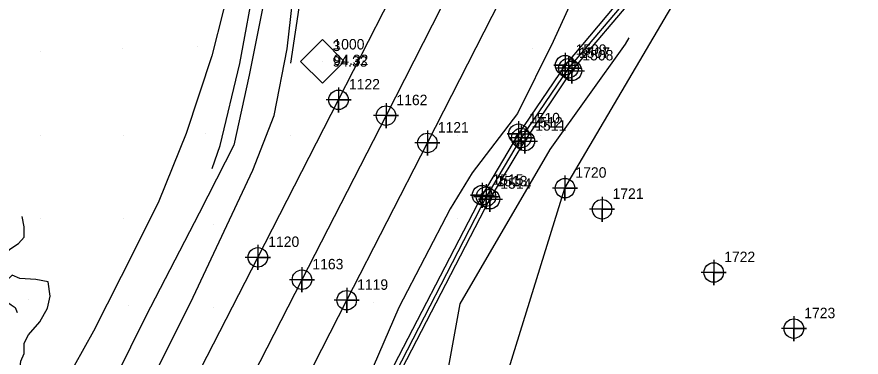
# Model space of a CAD drawing. Extents: x 2062781 to 2066835, y 358981 to 366501.
# Drawn here: x 2063909.5 to 2064112, y 361262.2 to 361343.8 of the extents above; entities that cross this region are included whole.
import ezdxf

# ---------------------------------------------------------------- set-up
doc = ezdxf.new("R2010")
doc.units = 0
for name, color, linetype in [('COGO Default Point Elevation', 7, 'Continuous'), ('COGO Default Point Number', 7, 'Continuous'), ('CTL Supplemental Horizontal and Vertical CELL', 7, 'Continuous'), ('CTL Supplemental Horizontal and Vertical Cogo Elevation', 7, 'Continuous'), ('CTL Supplemental Horizontal and Vertical Cogo Number', 7, 'Continuous'), ('Exist DTM Breakline', 7, 'Continuous'), ('Exist DTM Breakline Cogo Number', 7, 'Continuous'), ('Exist DTM Breakline Cogo Point CELL', 7, 'Continuous'), ('Exist DTM Crownline', 7, 'Continuous'), ('Exist DTM Crownline Cogo Number', 7, 'Continuous'), ('Exist DTM Crownline Cogo Point CELL', 7, 'Continuous'), ('Exist DTM Regular Point CELL', 7, 'Continuous'), ('Exist DTM Regular Point Cogo Number', 7, 'Continuous'), ('Exist DTM Ridgeline', 7, 'Continuous'), ('Exist DTM Ridgeline Cogo Number', 7, 'Continuous'), ('Exist DTM Ridgeline Cogo Point CELL', 7, 'Continuous'), ('Exist Roads Curbs', 7, 'Continuous'), ('Exist Roads Curbs Cogo Number', 7, 'Continuous'), ('Exist Roads Curbs Cogo Point CELL', 7, 'Continuous'), ('Exist Roads EOP', 7, 'Continuous'), ('Exist Roads EOP Cogo Number', 7, 'Continuous'), ('Exist Roads EOP Cogo Point CELL', 7, 'Continuous'), ('PH Exist DTM Breakline', 7, 'Continuous'), ('PH Exist DTM Point', 7, 'Continuous')]:
    doc.layers.add(name, color=color, linetype=linetype)

msp = doc.modelspace()

# ---------------------------------------------------------------- linework, layer by layer
at = {"layer": 'CTL Supplemental Horizontal and Vertical CELL'}
msp.add_line((2063982.72, 361333.09), (2063982.72, 361333.09), dxfattribs=at)
msp.add_lwpolyline([(2063977.51, 361333.11), (2063982.75, 361338.35), (2063988, 361333.1), (2063982.76, 361327.86)], close=True, dxfattribs=at)
at = {"layer": 'Exist DTM Breakline'}
msp.add_lwpolyline([(2064057.56, 361350.08), (2064041.78, 361331.46), (2064030.47, 361314.75), (2064022.01, 361300.66), (2063997.63, 361253.31), (2063965.85, 361191.78), (2063927.22, 361115.25), (2063891.78, 361046.28), (2063870.34, 361004.8)], dxfattribs=at)
at = {"layer": 'Exist DTM Breakline Cogo Point CELL'}
for points in [[(2064041.78, 361334.46), (2064041.78, 361328.46), (2064041.78, 361331.46), (2064044.78, 361331.46), (2064038.78, 361331.46)], [(2064041.78, 361334.46), (2064041.78, 361328.46), (2064041.78, 361331.46), (2064044.78, 361331.46), (2064038.78, 361331.46)], [(2064041.78, 361334.46), (2064041.78, 361328.46), (2064041.78, 361331.46), (2064044.78, 361331.46), (2064038.78, 361331.46)], [(2064030.47, 361317.75), (2064030.47, 361311.75), (2064030.47, 361314.75), (2064033.47, 361314.75), (2064027.47, 361314.75)], [(2064030.47, 361317.75), (2064030.47, 361311.75), (2064030.47, 361314.75), (2064033.47, 361314.75), (2064027.47, 361314.75)], [(2064030.47, 361317.75), (2064030.47, 361311.75), (2064030.47, 361314.75), (2064033.47, 361314.75), (2064027.47, 361314.75)], [(2064022.01, 361303.66), (2064022.01, 361297.66), (2064022.01, 361300.66), (2064025.01, 361300.66), (2064019.01, 361300.66)], [(2064022.01, 361303.66), (2064022.01, 361297.66), (2064022.01, 361300.66), (2064025.01, 361300.66), (2064019.01, 361300.66)], [(2064022.01, 361303.66), (2064022.01, 361297.66), (2064022.01, 361300.66), (2064025.01, 361300.66), (2064019.01, 361300.66)]]:
    msp.add_lwpolyline(points, dxfattribs=at)
for centre in [(2064041.78, 361331.46), (2064041.78, 361331.46), (2064041.78, 361331.46), (2064030.47, 361314.75), (2064030.47, 361314.75), (2064030.47, 361314.75), (2064022.01, 361300.66), (2064022.01, 361300.66), (2064022.01, 361300.66)]:
    msp.add_circle(centre, 2.34, dxfattribs=at)
at = {"layer": 'Exist DTM Crownline'}
msp.add_lwpolyline([(2064265.44, 361845.69), (2064239.97, 361795.64), (2064213.32, 361743.86), (2064188.56, 361695.08), (2064163.47, 361645.6), (2064134.87, 361589.21), (2064123.65, 361567.03), (2064102.77, 361525.75), (2064081.5, 361483.76), (2064060.49, 361443.22), (2064039.79, 361402.12), (2064017.95, 361359.29), (2063998.02, 361320.11), (2063977.86, 361280.75), (2063957.66, 361241.43), (2063938.49, 361203.85), (2063917.61, 361163.02), (2063896.2, 361120.91), (2063873.97, 361077.23), (2063852.93, 361035.55), (2063832.77, 360995.69), (2063813.38, 360956.99), (2063791.84, 360915.2), (2063771.3, 360874.47)], dxfattribs=at)
at = {"layer": 'Exist DTM Crownline Cogo Point CELL'}
for points in [[(2063998.02, 361323.11), (2063998.02, 361317.11), (2063998.02, 361320.11), (2064001.02, 361320.11), (2063995.02, 361320.11)], [(2063998.02, 361323.11), (2063998.02, 361317.11), (2063998.02, 361320.11), (2064001.02, 361320.11), (2063995.02, 361320.11)], [(2063998.02, 361323.11), (2063998.02, 361317.11), (2063998.02, 361320.11), (2064001.02, 361320.11), (2063995.02, 361320.11)], [(2063977.86, 361283.75), (2063977.86, 361277.75), (2063977.86, 361280.75), (2063980.86, 361280.75), (2063974.86, 361280.75)], [(2063977.86, 361283.75), (2063977.86, 361277.75), (2063977.86, 361280.75), (2063980.86, 361280.75), (2063974.86, 361280.75)], [(2063977.86, 361283.75), (2063977.86, 361277.75), (2063977.86, 361280.75), (2063980.86, 361280.75), (2063974.86, 361280.75)]]:
    msp.add_lwpolyline(points, dxfattribs=at)
for centre in [(2063998.02, 361320.11), (2063998.02, 361320.11), (2063998.02, 361320.11), (2063977.86, 361280.75), (2063977.86, 361280.75), (2063977.86, 361280.75)]:
    msp.add_circle(centre, 2.34, dxfattribs=at)
at = {"layer": 'Exist DTM Regular Point CELL'}
for points in [[(2064049.85, 361300.65), (2064049.85, 361294.65), (2064049.85, 361297.65), (2064052.85, 361297.65), (2064046.85, 361297.65)], [(2064076.63, 361285.49), (2064076.63, 361279.49), (2064076.63, 361282.49), (2064079.63, 361282.49), (2064073.63, 361282.49)], [(2064095.84, 361272.03), (2064095.84, 361266.03), (2064095.84, 361269.03), (2064098.84, 361269.03), (2064092.84, 361269.03)]]:
    msp.add_lwpolyline(points, dxfattribs=at)
for centre in [(2064049.85, 361297.65), (2064076.63, 361282.49), (2064095.84, 361269.03)]:
    msp.add_circle(centre, 2.34, dxfattribs=at)
at = {"layer": 'Exist DTM Ridgeline'}
for points in [[(2064040.95, 361302.72), (2064071.6, 361354.94)], [(2063854.81, 360898.33), (2063881.95, 360996.01), (2063929.61, 361062.02), (2063994.22, 361152.11), (2064040.95, 361302.72)]]:
    msp.add_lwpolyline(points, dxfattribs=at)
at = {"layer": 'Exist DTM Ridgeline Cogo Point CELL'}
msp.add_lwpolyline([(2064040.95, 361305.72), (2064040.95, 361299.72), (2064040.95, 361302.72), (2064043.95, 361302.72), (2064037.95, 361302.72)], dxfattribs=at)
msp.add_lwpolyline([(2064040.95, 361305.72), (2064040.95, 361299.72), (2064040.95, 361302.72), (2064043.95, 361302.72), (2064037.95, 361302.72)], dxfattribs=at)
msp.add_lwpolyline([(2064040.95, 361305.72), (2064040.95, 361299.72), (2064040.95, 361302.72), (2064043.95, 361302.72), (2064037.95, 361302.72)], dxfattribs=at)
msp.add_circle((2064040.95, 361302.72), 2.34, dxfattribs=at)
msp.add_circle((2064040.95, 361302.72), 2.34, dxfattribs=at)
msp.add_circle((2064040.95, 361302.72), 2.34, dxfattribs=at)
at = {"layer": 'Exist Roads Curbs'}
for points in [[(2064056.86, 361351.14), (2064040.98, 361332.19), (2064029.8, 361315.76), (2064021.05, 361301.02), (2063996.57, 361253.68), (2063965.22, 361192.21), (2063926.31, 361115.84), (2063891.26, 361046.35), (2063869.46, 361005.39)], [(2063871.01, 361004.4), (2063892.03, 361045.01), (2063927.85, 361114.94), (2063967.15, 361191.97), (2063998.41, 361252.65), (2064022.95, 361300.07), (2064031.32, 361314), (2064042.62, 361330.84), (2064058.37, 361349.48)]]:
    msp.add_lwpolyline(points, dxfattribs=at)
at = {"layer": 'Exist Roads Curbs Cogo Point CELL'}
for points in [[(2064040.98, 361335.19), (2064040.98, 361329.19), (2064040.98, 361332.19), (2064038.25, 361332.19), (2064043.98, 361332.19)], [(2064040.98, 361335.19), (2064040.98, 361329.19), (2064040.98, 361332.19), (2064038.25, 361332.19), (2064043.98, 361332.19)], [(2064040.98, 361335.19), (2064040.98, 361329.19), (2064040.98, 361332.19), (2064038.25, 361332.19), (2064043.98, 361332.19)], [(2064042.62, 361333.84), (2064042.62, 361327.84), (2064042.62, 361330.84), (2064039.89, 361330.84), (2064045.62, 361330.84)], [(2064042.62, 361333.84), (2064042.62, 361327.84), (2064042.62, 361330.84), (2064039.89, 361330.84), (2064045.62, 361330.84)], [(2064042.62, 361333.84), (2064042.62, 361327.84), (2064042.62, 361330.84), (2064039.89, 361330.84), (2064045.62, 361330.84)], [(2064029.8, 361318.76), (2064029.8, 361312.76), (2064029.8, 361315.76), (2064027.07, 361315.76), (2064032.8, 361315.76)], [(2064029.8, 361318.76), (2064029.8, 361312.76), (2064029.8, 361315.76), (2064027.07, 361315.76), (2064032.8, 361315.76)], [(2064029.8, 361318.76), (2064029.8, 361312.76), (2064029.8, 361315.76), (2064027.07, 361315.76), (2064032.8, 361315.76)], [(2064031.32, 361317), (2064031.32, 361311), (2064031.32, 361314), (2064028.59, 361314), (2064034.32, 361314)], [(2064031.32, 361317), (2064031.32, 361311), (2064031.32, 361314), (2064028.59, 361314), (2064034.32, 361314)], [(2064031.32, 361317), (2064031.32, 361311), (2064031.32, 361314), (2064028.59, 361314), (2064034.32, 361314)], [(2064021.05, 361304.02), (2064021.05, 361298.02), (2064021.05, 361301.02), (2064018.32, 361301.02), (2064024.05, 361301.02)], [(2064021.05, 361304.02), (2064021.05, 361298.02), (2064021.05, 361301.02), (2064018.32, 361301.02), (2064024.05, 361301.02)], [(2064021.05, 361304.02), (2064021.05, 361298.02), (2064021.05, 361301.02), (2064018.32, 361301.02), (2064024.05, 361301.02)], [(2064022.95, 361303.07), (2064022.95, 361297.07), (2064022.95, 361300.07), (2064020.22, 361300.07), (2064025.95, 361300.07)], [(2064022.95, 361303.07), (2064022.95, 361297.07), (2064022.95, 361300.07), (2064020.22, 361300.07), (2064025.95, 361300.07)], [(2064022.95, 361303.07), (2064022.95, 361297.07), (2064022.95, 361300.07), (2064020.22, 361300.07), (2064025.95, 361300.07)]]:
    msp.add_lwpolyline(points, dxfattribs=at)
for centre in [(2064040.98, 361332.19), (2064040.98, 361332.19), (2064040.98, 361332.19), (2064042.62, 361330.84), (2064042.62, 361330.84), (2064042.62, 361330.84), (2064029.8, 361315.76), (2064029.8, 361315.76), (2064029.8, 361315.76), (2064031.32, 361314), (2064031.32, 361314), (2064031.32, 361314), (2064021.05, 361301.02), (2064021.05, 361301.02), (2064021.05, 361301.02), (2064022.95, 361300.07), (2064022.95, 361300.07), (2064022.95, 361300.07)]:
    msp.add_circle(centre, 2.34, dxfattribs=at)
at = {"layer": 'Exist Roads EOP'}
for points in [[(2063947.54, 361247.66), (2063967.28, 361286.12), (2063986.63, 361323.88), (2064008.24, 361366.15), (2064030.2, 361409.41), (2064050.53, 361448.69), (2064070.62, 361487.87), (2064093.97, 361533.43), (2064113.63, 361572.45), (2064134.87, 361614.05), (2064156.05, 361655.63), (2064176.93, 361697.03), (2064198.4, 361739.79), (2064219.67, 361781.23), (2064239.9, 361821.08), (2064255.89, 361852.54)], [(2063968.74, 361236.86), (2063988.59, 361275.84), (2064007.94, 361313.55), (2064029.34, 361355.45), (2064050.74, 361397.35), (2064071.71, 361438.16), (2064092.47, 361479.26), (2064113.84, 361521.24), (2064134.24, 361561.36), (2064154.67, 361602.17), (2064176.64, 361645.1), (2064197.63, 361686.25), (2064219.16, 361728.91), (2064239.98, 361769.73), (2064260.77, 361810.55), (2064276.59, 361841.97)]]:
    msp.add_lwpolyline(points, dxfattribs=at)
at = {"layer": 'Exist Roads EOP Cogo Point CELL'}
for points in [[(2063986.63, 361326.88), (2063986.63, 361320.88), (2063986.63, 361323.88), (2063989.63, 361323.88), (2063983.63, 361323.88)], [(2063986.63, 361326.88), (2063986.63, 361320.88), (2063986.63, 361323.88), (2063989.63, 361323.88), (2063983.63, 361323.88)], [(2063986.63, 361326.88), (2063986.63, 361320.88), (2063986.63, 361323.88), (2063989.63, 361323.88), (2063983.63, 361323.88)], [(2064007.94, 361316.55), (2064007.94, 361310.55), (2064007.94, 361313.55), (2064010.94, 361313.55), (2064004.94, 361313.55)], [(2064007.94, 361316.55), (2064007.94, 361310.55), (2064007.94, 361313.55), (2064010.94, 361313.55), (2064004.94, 361313.55)], [(2064007.94, 361316.55), (2064007.94, 361310.55), (2064007.94, 361313.55), (2064010.94, 361313.55), (2064004.94, 361313.55)], [(2063967.28, 361289.12), (2063967.28, 361283.12), (2063967.28, 361286.12), (2063970.28, 361286.12), (2063964.28, 361286.12)], [(2063967.28, 361289.12), (2063967.28, 361283.12), (2063967.28, 361286.12), (2063970.28, 361286.12), (2063964.28, 361286.12)], [(2063967.28, 361289.12), (2063967.28, 361283.12), (2063967.28, 361286.12), (2063970.28, 361286.12), (2063964.28, 361286.12)], [(2063988.59, 361278.84), (2063988.59, 361272.84), (2063988.59, 361275.84), (2063991.59, 361275.84), (2063985.59, 361275.84)], [(2063988.59, 361278.84), (2063988.59, 361272.84), (2063988.59, 361275.84), (2063991.59, 361275.84), (2063985.59, 361275.84)], [(2063988.59, 361278.84), (2063988.59, 361272.84), (2063988.59, 361275.84), (2063991.59, 361275.84), (2063985.59, 361275.84)]]:
    msp.add_lwpolyline(points, dxfattribs=at)
for centre in [(2063986.63, 361323.88), (2063986.63, 361323.88), (2063986.63, 361323.88), (2064007.94, 361313.55), (2064007.94, 361313.55), (2064007.94, 361313.55), (2063967.28, 361286.12), (2063967.28, 361286.12), (2063967.28, 361286.12), (2063988.59, 361275.84), (2063988.59, 361275.84), (2063988.59, 361275.84)]:
    msp.add_circle(centre, 2.34, dxfattribs=at)
at = {"layer": 'PH Exist DTM Breakline'}
for points in [[(2064108.84, 361481.84), (2064100, 361462.14), (2064093.75, 361449.68), (2064092.08, 361444.42), (2064090.59, 361439.43), (2064089.28, 361432.27), (2064084.18, 361422.11), (2064074.76, 361416.02), (2064070.99, 361405.38), (2064068.2, 361397.14), (2064062.88, 361386.54), (2064057.44, 361375.54), (2064051.17, 361365.16), (2064044.18, 361351.23), (2064038.13, 361337.88), (2064029.55, 361320.63), (2064018.68, 361306.36), (2064013.4, 361297.76), (2064001.07, 361274.07), (2063992.61, 361254.48)], [(2063939.95, 361252.86), (2063951.79, 361276.55), (2063966.05, 361307.01), (2063971.23, 361320.1), (2063974.31, 361336.1), (2063976.45, 361355.23), (2063976.38, 361369.71), (2063976.57, 361379.11), (2063971.72, 361393.44), (2063964.94, 361402.02), (2063954.29, 361408.26), (2063943.47, 361415.37), (2063935.43, 361421.48), (2063931.98, 361426.68), (2063921.03, 361432.17)], [(2063923.03, 361428.81), (2063929.66, 361424.23), (2063931.38, 361421.04), (2063933.76, 361416.86), (2063939.13, 361411.92), (2063946.77, 361406.88), (2063954.5, 361402.79), (2063960.3, 361399.59), (2063962.1, 361396.51), (2063965.8, 361385.56), (2063969.96, 361366.1), (2063968.52, 361346.58), (2063965.17, 361329.78), (2063961.51, 361313.02), (2063953.23, 361296.74), (2063940.31, 361271.89), (2063929.57, 361250.03)], [(2063921.96, 361426.88), (2063926.54, 361422.75), (2063935.63, 361411.17), (2063942.25, 361401.26), (2063948.99, 361400.14), (2063956.52, 361397.56), (2063959.26, 361391.05), (2063960.53, 361376.5), (2063961.87, 361356.59), (2063956.22, 361334.46), (2063950.11, 361315.79), (2063943.55, 361299.58), (2063937.74, 361287.99), (2063927.87, 361268.4), (2063920.91, 361255.93)], [(2063975.18, 361332.65), (2063977.41, 361347.55), (2063979.51, 361362.45), (2063979.76, 361373.03), (2063978.57, 361383.34), (2063977.05, 361389.57), (2063974.68, 361396.22), (2063968.98, 361403.57), (2063961.69, 361412.72), (2063955.97, 361418.63), (2063949.59, 361421.83)], [(2063956.34, 361307.43), (2063958.24, 361312.93), (2063962.98, 361332.62), (2063966.69, 361352.99), (2063967.62, 361364.7)], [(2063899.03, 361021.92), (2063901.66, 361039.56), (2063923.83, 361072.66), (2063956.8, 361115.48), (2063977.59, 361161.23), (2063989.54, 361195.71), (2064007.38, 361228.78), (2064015.81, 361274.95), (2064037.38, 361312.02), (2064055.44, 361337.27), (2064056.38, 361338.79)], [(2063888.01, 361262.5), (2063895.78, 361268.75), (2063899.59, 361270.94), (2063901.03, 361274.08), (2063901.72, 361277.73), (2063901.57, 361280.89), (2063902.61, 361283.37), (2063904.87, 361285.62), (2063907.79, 361288.05), (2063909.86, 361289.48), (2063911.26, 361290.96), (2063911.27, 361293.4), (2063910.79, 361295.91)], [(2063910.92, 361255.28), (2063910.09, 361258.19), (2063910.47, 361261.23), (2063911.24, 361263.06), (2063911.27, 361265.57), (2063912.25, 361267.57), (2063914.98, 361270.68), (2063916.84, 361273.92), (2063917.45, 361276.85), (2063917.03, 361280.29), (2063914.03, 361280.8), (2063910.18, 361281.03), (2063908.36, 361281.87), (2063906.75, 361280.34), (2063905.89, 361278.02), (2063906.26, 361276.38), (2063907.09, 361275.43), (2063908.09, 361274.7), (2063909.08, 361274.13), (2063909.57, 361272.91)]]:
    msp.add_lwpolyline(points, dxfattribs=at)
at = {"layer": 'PH Exist DTM Point'}
for p, q in [((2063934.7, 361336.12), (2063934.7, 361336.12)), ((2063952.84, 361336.62), (2063952.84, 361336.62)), ((2064033.09, 361336.3), (2064033.09, 361336.3)), ((2063915.15, 361335.37), (2063915.15, 361335.37)), ((2063978.59, 361334.04), (2063978.59, 361334.04)), ((2063915.13, 361315.38), (2063915.13, 361315.38)), ((2063935.13, 361315.38), (2063935.13, 361315.38)), ((2063954.69, 361315.84), (2063954.69, 361315.84)), ((2063975.12, 361315.36), (2063975.12, 361315.36)), ((2064015.13, 361315.38), (2064015.13, 361315.38)), ((2064035.13, 361315.38), (2064035.13, 361315.38)), ((2063915.13, 361295.38), (2063915.13, 361295.38)), ((2063935.13, 361295.38), (2063935.13, 361295.38)), ((2064015.13, 361295.38), (2064015.13, 361295.38)), ((2063956.62, 361293.99), (2063956.62, 361293.99)), ((2063912.24, 361276.05), (2063912.24, 361276.05)), ((2063936.21, 361274.63), (2063936.21, 361274.63)), ((2063995.13, 361275.38), (2063995.13, 361275.38)), ((2063956.72, 361274.09), (2063956.72, 361274.09))]:
    msp.add_line(p, q, dxfattribs=at)

# ---------------------------------------------------------------- texts
at = {"layer": 'COGO Default Point Elevation'}
msp.add_text('94.32', height=2.5, dxfattribs=at).set_placement((2063985.41, 361332.22))
at = {"layer": 'COGO Default Point Number'}
msp.add_text('1000', height=2.5, dxfattribs=at).set_placement((2063985.41, 361335.97))
at = {"layer": 'CTL Supplemental Horizontal and Vertical Cogo Elevation'}
msp.add_text('94.33', height=2.5, dxfattribs=at).set_placement((2063985.22, 361331.84))
at = {"layer": 'CTL Supplemental Horizontal and Vertical Cogo Number'}
msp.add_text('3', height=2.5, dxfattribs=at).set_placement((2063985.22, 361335.59))
at = {"layer": 'Exist DTM Breakline Cogo Number'}
for s, p in [('1507', (2064044.28, 361333.96)), ('1507', (2064044.28, 361333.96)), ('1507', (2064044.28, 361333.96)), ('1512', (2064032.97, 361317.25)), ('1512', (2064032.97, 361317.25)), ('1512', (2064032.97, 361317.25)), ('1513', (2064024.51, 361303.16)), ('1513', (2064024.51, 361303.16)), ('1513', (2064024.51, 361303.16))]:
    msp.add_text(s, height=2.5, dxfattribs=at).set_placement(p)
at = {"layer": 'Exist DTM Crownline Cogo Number'}
for s, p in [('1162', (2064000.52, 361322.61)), ('1162', (2064000.52, 361322.61)), ('1162', (2064000.52, 361322.61)), ('1163', (2063980.36, 361283.25)), ('1163', (2063980.36, 361283.25)), ('1163', (2063980.36, 361283.25))]:
    msp.add_text(s, height=2.5, dxfattribs=at).set_placement(p)
at = {"layer": 'Exist DTM Regular Point Cogo Number'}
for s, p in [('1721', (2064052.35, 361300.15)), ('1721', (2064052.35, 361300.15)), ('1721', (2064052.35, 361300.15)), ('1722', (2064079.13, 361284.99)), ('1722', (2064079.13, 361284.99)), ('1722', (2064079.13, 361284.99)), ('1723', (2064098.34, 361271.53)), ('1723', (2064098.34, 361271.53)), ('1723', (2064098.34, 361271.53))]:
    msp.add_text(s, height=2.5, dxfattribs=at).set_placement(p)
at = {"layer": 'Exist DTM Ridgeline Cogo Number'}
msp.add_text('1720', height=2.5, dxfattribs=at).set_placement((2064043.45, 361305.22))
msp.add_text('1720', height=2.5, dxfattribs=at).set_placement((2064043.45, 361305.22))
msp.add_text('1720', height=2.5, dxfattribs=at).set_placement((2064043.45, 361305.22))
at = {"layer": 'Exist Roads Curbs Cogo Number'}
for s, p in [('1509', (2064043.48, 361334.69)), ('1509', (2064043.48, 361334.69)), ('1509', (2064043.48, 361334.69)), ('1508', (2064045.12, 361333.34)), ('1508', (2064045.12, 361333.34)), ('1508', (2064045.12, 361333.34)), ('1510', (2064032.3, 361318.26)), ('1510', (2064032.3, 361318.26)), ('1510', (2064032.3, 361318.26)), ('1511', (2064033.82, 361316.5)), ('1511', (2064033.82, 361316.5)), ('1511', (2064033.82, 361316.5)), ('1515', (2064023.55, 361303.52)), ('1515', (2064023.55, 361303.52)), ('1515', (2064023.55, 361303.52)), ('1514', (2064025.45, 361302.57)), ('1514', (2064025.45, 361302.57)), ('1514', (2064025.45, 361302.57))]:
    msp.add_text(s, height=2.5, dxfattribs=at).set_placement(p)
at = {"layer": 'Exist Roads EOP Cogo Number'}
for s, p in [('1122', (2063989.13, 361326.38)), ('1122', (2063989.13, 361326.38)), ('1122', (2063989.13, 361326.38)), ('1121', (2064010.44, 361316.05)), ('1121', (2064010.44, 361316.05)), ('1121', (2064010.44, 361316.05)), ('1120', (2063969.78, 361288.62)), ('1120', (2063969.78, 361288.62)), ('1120', (2063969.78, 361288.62)), ('1119', (2063991.09, 361278.34)), ('1119', (2063991.09, 361278.34)), ('1119', (2063991.09, 361278.34))]:
    msp.add_text(s, height=2.5, dxfattribs=at).set_placement(p)

doc.saveas('drawing.dxf')
